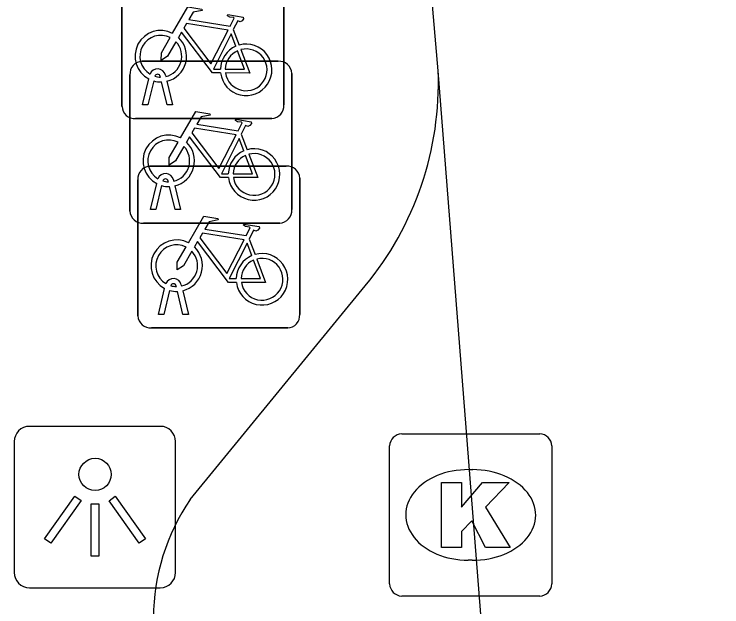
# Model space of a CAD drawing. Extents: x 161087 to 161922, y 382574 to 383873.
# Drawn here: x 161677.986 to 161682.354, y 383538.566 to 383542.225 of the extents above; entities that cross this region are included whole.
import ezdxf

# ---------------------------------------------------------------- set-up
doc = ezdxf.new("R2010")
doc.units = 0
for name, color, linetype in [('IMGEO_Fietsenrek', 7, 'Continuous'), ('IMGEO_Kolk', 7, 'Continuous'), ('IMGEO_Lichtpunt', 7, 'Continuous'), ('IMGEO_Rijbaan_lokaal_open', 7, 'Continuous'), ('IMGEO_Voetpad_open', 7, 'Continuous')]:
    doc.layers.add(name, color=color, linetype=linetype)

msp = doc.modelspace()

# ---------------------------------------------------------------- linework, layer by layer
at = {"layer": 'IMGEO_Fietsenrek'}
for p, q in [((161678.6515, 383541.6549), (161678.6515, 383542.4958)), ((161678.6515, 383542.4958), (161678.6515, 383541.6549)), ((161679.6505, 383542.5051), (161679.6505, 383541.6642)), ((161679.6505, 383541.6642), (161679.6505, 383542.5051)), ((161679.3382, 383542.1292), (161679.3745, 383542.034)), ((161678.7749, 383541.9335), (161679.6158, 383541.9335)), ((161679.6158, 383541.9335), (161678.7749, 383541.9335)), ((161679.6995, 383541.8591), (161679.6995, 383541.0182)), ((161679.6995, 383541.0182), (161679.6995, 383541.8591)), ((161678.7005, 383541.0089), (161678.7005, 383541.8498)), ((161678.7005, 383541.8498), (161678.7005, 383541.0089)), ((161678.7785, 383541.6643), (161678.8168, 383541.8243)), ((161678.8889, 383541.8359), (161678.8879, 383541.8402)), ((161678.9196, 383541.8474), (161678.9214, 383541.8395)), ((161678.8472, 383541.8121), (161678.8119, 383541.6643)), ((161678.93, 383541.6643), (161678.8961, 383541.806)), ((161678.9284, 383541.8103), (161678.9634, 383541.6643)), ((161678.8119, 383541.6643), (161678.7785, 383541.6643)), ((161678.9634, 383541.6643), (161678.93, 383541.6643)), ((161679.5761, 383541.5805), (161678.7352, 383541.5805)), ((161678.7352, 383541.5805), (161679.5761, 383541.5805)), ((161679.3872, 383541.4832), (161679.4235, 383541.388)), ((161678.8239, 383541.2865), (161679.6648, 383541.2865)), ((161679.6648, 383541.2865), (161678.8239, 383541.2865)), ((161678.7495, 383540.3619), (161678.7495, 383541.2028)), ((161678.7495, 383541.2028), (161678.7495, 383540.3619)), ((161679.7485, 383541.2121), (161679.7485, 383540.3712)), ((161679.7485, 383540.3712), (161679.7485, 383541.2121)), ((161678.8275, 383541.0183), (161678.8658, 383541.1783)), ((161678.8962, 383541.1661), (161678.8609, 383541.0183)), ((161678.9379, 383541.1899), (161678.9369, 383541.1942)), ((161678.979, 383541.0183), (161678.9451, 383541.16)), ((161678.9686, 383541.2014), (161678.9704, 383541.1935)), ((161678.9774, 383541.1643), (161679.0124, 383541.0183)), ((161678.8609, 383541.0183), (161678.8275, 383541.0183)), ((161679.0124, 383541.0183), (161678.979, 383541.0183)), ((161679.6251, 383540.9345), (161678.7842, 383540.9345)), ((161678.7842, 383540.9345), (161679.6251, 383540.9345)), ((161679.4362, 383540.8362), (161679.4725, 383540.741)), ((161678.9869, 383540.5429), (161678.9859, 383540.5472)), ((161679.0176, 383540.5544), (161679.0194, 383540.5465)), ((161678.8765, 383540.3713), (161678.9148, 383540.5313)), ((161678.9452, 383540.5191), (161678.9099, 383540.3713)), ((161679.028, 383540.3713), (161678.9941, 383540.513)), ((161679.0264, 383540.5173), (161679.0614, 383540.3713)), ((161678.9099, 383540.3713), (161678.8765, 383540.3713)), ((161679.0614, 383540.3713), (161679.028, 383540.3713)), ((161679.6741, 383540.2875), (161678.8332, 383540.2875)), ((161678.8332, 383540.2875), (161679.6741, 383540.2875))]:
    msp.add_line(p, q, dxfattribs=at)
for points in [[(161678.9641, 383542.1062), (161679.0588, 383542.2697), (161679.145, 383542.2559), (161679.1467, 383542.2472), (161679.0906, 383542.2363), (161679.0644, 383542.191), (161679.3196, 383542.1502)], [(161679.3196, 383542.1502), (161679.3446, 383542.199), (161679.3395, 383542.203), (161679.3163, 383542.2067), (161679.3036, 383542.2142), (161679.3026, 383542.2173), (161679.3048, 383542.2219), (161679.3996, 383542.2068), (161679.4019, 383542.1965), (161679.3925, 383542.1841), (161679.3801, 383542.1777), (161679.3656, 383542.1839), (161679.3382, 383542.1292)], [(161679.3067, 383542.125), (161679.0499, 383542.166), (161679.0332, 383542.1372), (161679.2002, 383541.9169), (161679.3067, 383542.125)], [(161678.9848, 383542.0537), (161678.9332, 383541.9645), (161678.8933, 383541.9385), (161678.8945, 383541.986), (161678.949, 383542.0802)], [(161679.2598, 383541.8615), (161679.2101, 383541.8616), (161679.0194, 383542.1133), (161679.0004, 383542.0805)], [(161679.3547, 383542.027), (161679.3254, 383542.1038), (161679.216, 383541.8857), (161679.2587, 383541.8856)], [(161679.2887, 383541.8855), (161679.4086, 383541.8853), (161679.3654, 383541.9989)], [(161679.3852, 383542.0058), (161679.4402, 383541.8612), (161679.2901, 383541.8615)], [(161679.0131, 383541.4602), (161679.1078, 383541.6237), (161679.194, 383541.6099), (161679.1957, 383541.6012), (161679.1396, 383541.5903), (161679.1134, 383541.545), (161679.3686, 383541.5042)], [(161679.3686, 383541.5042), (161679.3936, 383541.553), (161679.3885, 383541.557), (161679.3653, 383541.5607), (161679.3526, 383541.5682), (161679.3516, 383541.5713), (161679.3538, 383541.5759), (161679.4486, 383541.5608), (161679.4509, 383541.5505), (161679.4415, 383541.5381), (161679.4291, 383541.5317), (161679.4146, 383541.5379), (161679.3872, 383541.4832)], [(161679.3557, 383541.479), (161679.0989, 383541.52), (161679.0822, 383541.4912), (161679.2492, 383541.2709), (161679.3557, 383541.479)], [(161679.3088, 383541.2155), (161679.2591, 383541.2156), (161679.0684, 383541.4673), (161679.0494, 383541.4345)], [(161679.0338, 383541.4077), (161678.9822, 383541.3185), (161678.9423, 383541.2925), (161678.9435, 383541.34), (161678.998, 383541.4342)], [(161679.4037, 383541.381), (161679.3744, 383541.4578), (161679.265, 383541.2397), (161679.3077, 383541.2396)], [(161679.3377, 383541.2395), (161679.4576, 383541.2393), (161679.4144, 383541.3529)], [(161679.4342, 383541.3598), (161679.4892, 383541.2152), (161679.3391, 383541.2155)], [(161679.0621, 383540.8132), (161679.1568, 383540.9767), (161679.243, 383540.9629), (161679.2447, 383540.9542), (161679.1886, 383540.9433), (161679.1624, 383540.898), (161679.4176, 383540.8572)], [(161679.4176, 383540.8572), (161679.4426, 383540.906), (161679.4375, 383540.91), (161679.4143, 383540.9137), (161679.4016, 383540.9212), (161679.4006, 383540.9243), (161679.4028, 383540.9289), (161679.4976, 383540.9138), (161679.4999, 383540.9035), (161679.4905, 383540.8911), (161679.4781, 383540.8847), (161679.4636, 383540.8909), (161679.4362, 383540.8362)], [(161679.4047, 383540.832), (161679.1479, 383540.873), (161679.1312, 383540.8442), (161679.2982, 383540.6239), (161679.4047, 383540.832)], [(161679.3578, 383540.5685), (161679.3081, 383540.5686), (161679.1174, 383540.8203), (161679.0984, 383540.7875)], [(161679.4527, 383540.734), (161679.4234, 383540.8108), (161679.314, 383540.5927), (161679.3567, 383540.5926)], [(161679.0828, 383540.7607), (161679.0312, 383540.6715), (161678.9913, 383540.6455), (161678.9925, 383540.693), (161679.047, 383540.7872)], [(161679.3867, 383540.5925), (161679.5066, 383540.5923), (161679.4634, 383540.7059)], [(161679.4832, 383540.7128), (161679.5382, 383540.5682), (161679.3881, 383540.5685)]]:
    msp.add_lwpolyline(points, dxfattribs=at)
for centre, radius, start, end in [((161678.8911, 383541.9649), 0.159, 62.6766, 242.1369), ((161678.8911, 383541.9649), 0.129, 63.3192, 238.903), ((161678.8911, 383541.9649), 0.159, 283.5766, 46.6042), ((161678.8911, 383541.9649), 0.129, 283.6043, 43.4302), ((161679.4177, 383541.8809), 0.159, 187.0065, 105.7708), ((161679.4177, 383541.8809), 0.159, 113.3408, 178.3217), ((161679.4177, 383541.8809), 0.129, 113.923, 177.9556), ((161679.4177, 383541.8809), 0.129, 188.6715, 104.5883), ((161678.7782, 383541.8556), 0.0779, 92.4484, 184.2845), ((161678.7782, 383541.8556), 0.0779, 92.4484, 184.2845), ((161679.6216, 383541.8558), 0.0779, 2.4484, 94.2845), ((161679.6216, 383541.8558), 0.0779, 2.4484, 94.2845), ((161678.8709, 383541.8363), 0.0499, 12.8025, 158.6934), ((161678.8709, 383541.8363), 0.0174, 12.8025, 163.4502), ((161678.8911, 383541.9649), 0.129, 253.415, 269.0204), ((161678.8911, 383541.9649), 0.159, 253.9967, 271.7867), ((161678.7294, 383541.6582), 0.0779, 182.4484, 274.2845), ((161678.7294, 383541.6582), 0.0779, 182.4484, 274.2845), ((161679.5728, 383541.6584), 0.0779, 272.4484, 4.2845), ((161679.5728, 383541.6584), 0.0779, 272.4484, 4.2845), ((161678.9401, 383541.3189), 0.159, 62.6766, 242.1369), ((161678.9401, 383541.3189), 0.129, 63.3192, 238.903), ((161678.9401, 383541.3189), 0.159, 283.5766, 46.6042), ((161678.9401, 383541.3189), 0.129, 283.6043, 43.4302), ((161679.4667, 383541.2349), 0.159, 113.3408, 178.3217), ((161679.4667, 383541.2349), 0.159, 187.0065, 105.7708), ((161679.4667, 383541.2349), 0.129, 113.923, 177.9556), ((161679.4667, 383541.2349), 0.129, 188.6715, 104.5883), ((161678.8272, 383541.2086), 0.0779, 92.4484, 184.2845), ((161678.8272, 383541.2086), 0.0779, 92.4484, 184.2845), ((161679.6706, 383541.2088), 0.0779, 2.4484, 94.2845), ((161679.6706, 383541.2088), 0.0779, 2.4484, 94.2845), ((161678.9199, 383541.1903), 0.0499, 12.8025, 158.6934), ((161678.9199, 383541.1903), 0.0174, 12.8025, 163.4502), ((161678.9401, 383541.3189), 0.159, 253.9967, 271.7867), ((161678.9401, 383541.3189), 0.129, 253.415, 269.0204), ((161678.7784, 383541.0122), 0.0779, 182.4484, 274.2845), ((161678.7784, 383541.0122), 0.0779, 182.4484, 274.2845), ((161679.6218, 383541.0124), 0.0779, 272.4484, 4.2845), ((161679.6218, 383541.0124), 0.0779, 272.4484, 4.2845), ((161678.9891, 383540.6719), 0.159, 62.6766, 242.1369), ((161678.9891, 383540.6719), 0.129, 63.3192, 238.903), ((161678.9891, 383540.6719), 0.159, 283.5766, 46.6042), ((161678.9891, 383540.6719), 0.129, 283.6043, 43.4302), ((161679.5157, 383540.5879), 0.159, 113.3408, 178.3217), ((161679.5157, 383540.5879), 0.159, 187.0065, 105.7708), ((161679.5157, 383540.5879), 0.129, 113.923, 177.9556), ((161679.5157, 383540.5879), 0.129, 188.6715, 104.5883), ((161678.9689, 383540.5433), 0.0499, 12.8025, 158.6934), ((161678.9689, 383540.5433), 0.0174, 12.8025, 163.4502), ((161678.9891, 383540.6719), 0.129, 253.415, 269.0204), ((161678.9891, 383540.6719), 0.159, 253.9967, 271.7867), ((161678.8274, 383540.3652), 0.0779, 182.4484, 274.2845), ((161678.8274, 383540.3652), 0.0779, 182.4484, 274.2845), ((161679.6708, 383540.3654), 0.0779, 272.4484, 4.2845), ((161679.6708, 383540.3654), 0.0779, 272.4484, 4.2845)]:
    msp.add_arc(centre, radius, start, end, dxfattribs=at)
at = {"layer": 'IMGEO_Kolk'}
for p, q in [((161680.3779, 383539.6335), (161681.2301, 383539.6335)), ((161680.3035, 383538.7069), (161680.3035, 383539.5591)), ((161681.3045, 383539.5591), (161681.3045, 383538.7069)), ((161680.7915, 383539.4127), (161680.8165, 383539.4127)), ((161680.8135, 383538.8533), (161680.7886, 383538.8533)), ((161681.2301, 383538.6325), (161680.3779, 383538.6325))]:
    msp.add_line(p, q, dxfattribs=at)
for points in [[(161680.3779, 383539.6335), (161681.2301, 383539.6335)], [(161680.3035, 383538.7069), (161680.3035, 383539.5591)], [(161681.3045, 383539.5591), (161681.3045, 383538.7069)], [(161680.6237, 383539.333), (161680.7472, 383539.333), (161680.7472, 383539.1818), (161680.8768, 383539.333), (161681.0414, 383539.333), (161680.8953, 383539.1821), (161681.0479, 383538.933), (161680.8956, 383538.933), (161680.8113, 383539.0972), (161680.7472, 383539.0302), (161680.7472, 383538.933), (161680.6237, 383538.933), (161680.6237, 383539.333)], [(161681.2301, 383538.6325), (161680.3779, 383538.6325)]]:
    msp.add_lwpolyline(points, dxfattribs=at)
for centre, start, end in [((161680.38, 383539.557), 91.552, 178.448), ((161680.38, 383539.557), 91.552, 178.448), ((161681.228, 383539.557), 1.552, 88.448), ((161681.228, 383539.557), 1.552, 88.448), ((161680.38, 383538.709), 181.552, 268.448), ((161680.38, 383538.709), 181.552, 268.448), ((161681.228, 383538.709), 271.552, 358.448), ((161681.228, 383538.709), 271.552, 358.448)]:
    msp.add_arc(centre, 0.0765, start, end, dxfattribs=at)
for centre, major_axis, ratio, start_param, end_param in [((161680.79, 383539.133), (-0.3872, 0.002), 0.722429, 4.712389, 7.853982), ((161680.815, 383539.133), (-0.3901, 0.002), 0.717154, 1.570796, 4.712389)]:
    msp.add_ellipse(centre, major_axis=major_axis, ratio=ratio, start_param=start_param, end_param=end_param, dxfattribs=at)
at = {"layer": 'IMGEO_Lichtpunt'}
for p, q in [((161678.8876, 383539.6801), (161678.0805, 383539.6801)), ((161678.8876, 383539.6801), (161678.0805, 383539.6801)), ((161677.9858, 383539.5855), (161677.9858, 383538.7783)), ((161677.9858, 383539.5855), (161677.9858, 383538.7783)), ((161678.9823, 383538.7783), (161678.9823, 383539.5855)), ((161678.9823, 383538.7783), (161678.9823, 383539.5855)), ((161678.0805, 383538.6837), (161678.8876, 383538.6837)), ((161678.0805, 383538.6837), (161678.8876, 383538.6837))]:
    msp.add_line(p, q, dxfattribs=at)
for points in [[(161678.3602, 383539.2488), (161678.3987, 383539.2213), (161678.2114, 383538.9589), (161678.1729, 383538.9864), (161678.3602, 383539.2488)], [(161678.5716, 383539.2211), (161678.6102, 383539.2485), (161678.7969, 383538.9856), (161678.7583, 383538.9582), (161678.5716, 383539.2211)], [(161678.4617, 383539.2011), (161678.509, 383539.2011), (161678.509, 383538.8787), (161678.4617, 383538.8787), (161678.4617, 383539.2011)]]:
    msp.add_lwpolyline(points, dxfattribs=at)
msp.add_circle((161678.4854, 383539.3834), 0.0994, dxfattribs=at)
for centre, start, end in [((161678.0805, 383539.5855), 90, 180), ((161678.0805, 383539.5855), 90, 180), ((161678.8876, 383539.5855), 0, 90), ((161678.8876, 383539.5855), 0, 90), ((161678.0805, 383538.7783), 180, 270), ((161678.0805, 383538.7783), 180, 270), ((161678.8876, 383538.7783), 270, 0), ((161678.8876, 383538.7783), 270, 360)]:
    msp.add_arc(centre, 0.0946, start, end, dxfattribs=at)
at = {"layer": 'IMGEO_Rijbaan_lokaal_open'}
for points in [[(161680.603, 383541.874), (161680.233, 383546.166)], [(161682.354, 383519.567), (161680.603, 383541.874)]]:
    msp.add_lwpolyline(points, dxfattribs=at)
at = {"layer": 'IMGEO_Voetpad_open'}
msp.add_lwpolyline([(161679.072, 383539.228), (161680.153, 383540.547)], dxfattribs=at)
for centre, radius, start, end in [((161678.6354, 383541.8014), 1.969, 320.4235, 2.1118), ((161680.1365, 383538.4985), 1.2905, 145.5753, 179.9764)]:
    msp.add_arc(centre, radius, start, end, dxfattribs=at)

doc.saveas('drawing.dxf')
